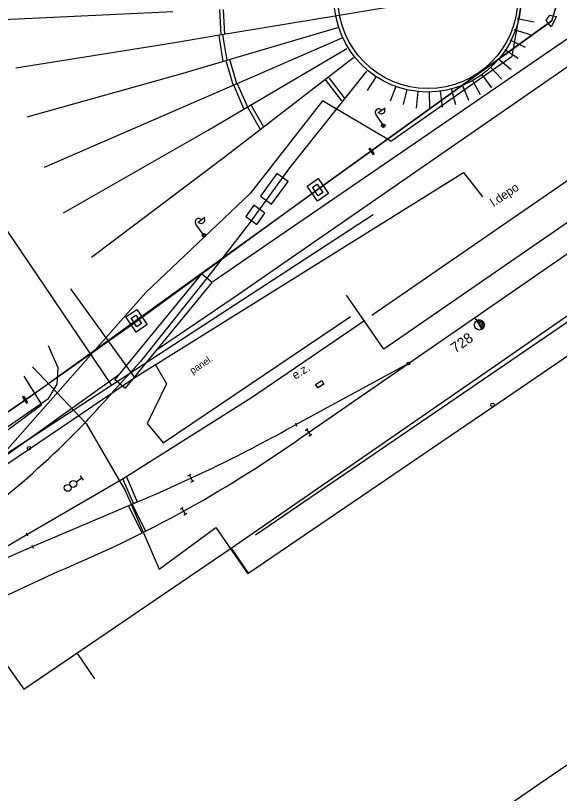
# Model space of a CAD drawing. Extents: x -469926 to -462499, y -1098642 to -1092733.
# Drawn here: x -464305 to -464226.1, y -1094689.1 to -1094576.2 of the extents above; entities that cross this region are included whole.
import ezdxf

# ---------------------------------------------------------------- set-up
doc = ezdxf.new("R2010")
doc.units = 0
for name, color, linetype in [('Vrstva 1', 7, 'Continuous'), ('Vrstva 12', 7, 'Continuous'), ('Vrstva 14', 7, 'Continuous'), ('Vrstva 18', 7, 'Continuous'), ('Vrstva 2', 7, 'Continuous'), ('Vrstva 20', 7, 'Continuous'), ('Vrstva 24', 7, 'Continuous'), ('Vrstva 40', 7, 'Continuous'), ('Vrstva 42', 7, 'Continuous'), ('Vrstva 50', 7, 'Continuous'), ('Vrstva 51', 7, 'Continuous'), ('Vrstva 54', 7, 'Continuous'), ('Vrstva 55', 7, 'Continuous'), ('Vrstva 6', 7, 'Continuous'), ('Vrstva 60', 7, 'Continuous'), ('Vrstva 62', 7, 'Continuous'), ('Vrstva 7', 7, 'Continuous'), ('Vrstva 8', 7, 'Continuous'), ('Vrstva 9', 7, 'Continuous')]:
    doc.layers.add(name, color=color, linetype=linetype)

msp = doc.modelspace()

# ---------------------------------------------------------------- linework, layer by layer
at = {"layer": 'Vrstva 1'}
for p, q in [((-464247.97, -1094626.71), (-464264.29, -1094635.59)), ((-464262.49, -1094636.72), (-464247.97, -1094626.71))]:
    msp.add_line(p, q, dxfattribs=at)
for points in [[(-464213, -1094568.55), (-464231.52, -1094571.75), (-464258.63, -1094576.3), (-464275.69, -1094579.13), (-464281.61, -1094580.12)], [(-464282.2, -1094575.65), (-464306.7, -1094576.81)], [(-464280.7, -1094584.58), (-464274.97, -1094582.89), (-464258.21, -1094577.93)], [(-464257.65, -1094579.5), (-464273.65, -1094586.47), (-464279.12, -1094588.85)], [(-464281.61, -1094580.12), (-464304.96, -1094583.87)], [(-464277.04, -1094592.85), (-464271.95, -1094589.84), (-464256.91, -1094581)], [(-464255.96, -1094582.37), (-464269.67, -1094592.96), (-464274.53, -1094596.67)], [(-464303.3, -1094590.91), (-464280.7, -1094584.58)], [(-464254.08, -1094584.3), (-464265.24, -1094598.32)], [(-464279.12, -1094588.85), (-464300.84, -1094598.29)], [(-464253.28, -1094619.71), (-464210.22, -1094590.02)], [(-464298.03, -1094604.85), (-464277.04, -1094592.85)], [(-464274.53, -1094596.67), (-464293.98, -1094611.35)], [(-464262.49, -1094636.72), (-464212.4, -1094602.13)], [(-464289.41, -1094643.43), (-464270.74, -1094631.65), (-464255.69, -1094621.38)], [(-464317.03, -1094659.58), (-464303.36, -1094651.53), (-464289.41, -1094643.43)], [(-464352.29, -1094675.19), (-464342.14, -1094670.65), (-464331.22, -1094665.73), (-464317.03, -1094659.58), (-464302.54, -1094653.31), (-464287.63, -1094646.95)], [(-464368.09, -1094689.14), (-464298.89, -1094656.92)], [(-464229.76, -1094688.27), (-464198.92, -1094667.2)]]:
    msp.add_lwpolyline(points, dxfattribs=at)
for centre, radius, start, end in [((-464377.25, -1094433.08), 231.88, 292.7352, 299.1508), ((-464367.63, -1094490.14), 180.39, 292.4008, 305.6525)]:
    msp.add_arc(centre, radius, start, end, dxfattribs=at)
at = {"layer": 'Vrstva 12'}
for p, q in [((-464253.58, -1094595.44), (-464252.95, -1094596.3)), ((-464253.74, -1094595.55), (-464253.11, -1094596.42)), ((-464253.11, -1094596.42), (-464252.95, -1094596.3)), ((-464303.84, -1094631.48), (-464303.27, -1094632.39)), ((-464304.01, -1094631.59), (-464303.44, -1094632.5)), ((-464303.44, -1094632.5), (-464303.27, -1094632.39))]:
    msp.add_line(p, q, dxfattribs=at)
msp.add_lwpolyline([(-464228, -1094576.95), (-464227.47, -1094576.17), (-464226.47, -1094576.34), (-464227.27, -1094577.87)], close=True, dxfattribs=at)
for points in [[(-464253.74, -1094595.55), (-464253.74, -1094595.55), (-464253.58, -1094595.44)], [(-464261.08, -1094599.85), (-464259.58, -1094602.05), (-464261.19, -1094603.16), (-464262.7, -1094600.96), (-464261.08, -1094599.85)], [(-464261.24, -1094600.69), (-464260.4, -1094601.92), (-464261.06, -1094602.37), (-464261.9, -1094601.14), (-464261.24, -1094600.69)], [(-464287.4, -1094618.87), (-464285.9, -1094621.07), (-464287.51, -1094622.18), (-464289.02, -1094619.97), (-464287.4, -1094618.87)], [(-464287.56, -1094619.71), (-464286.72, -1094620.94), (-464287.38, -1094621.39), (-464288.22, -1094620.16), (-464287.56, -1094619.71)], [(-464304.01, -1094631.59), (-464304.01, -1094631.59), (-464303.84, -1094631.48)]]:
    msp.add_lwpolyline(points, dxfattribs=at)
at = {"layer": 'Vrstva 14'}
msp.add_line((-464235.77, -1094632.73), (-464235.77, -1094632.73), dxfattribs=at)
msp.add_circle((-464235.77, -1094632.73), 0.25, dxfattribs=at)
at = {"layer": 'Vrstva 18'}
for p, q in [((-464262.98, -1094636.45), (-464262.57, -1094636.16)), ((-464262.77, -1094636.3), (-464262.2, -1094637.13)), ((-464262.49, -1094636.72), (-464262.49, -1094636.72)), ((-464262.41, -1094637.27), (-464262, -1094636.98)), ((-464279.98, -1094643.03), (-464279.53, -1094642.81)), ((-464279.75, -1094642.92), (-464279.31, -1094643.82)), ((-464279.54, -1094643.93), (-464279.09, -1094643.71)), ((-464279.53, -1094643.37), (-464279.53, -1094643.37)), ((-464281.1, -1094647.85), (-464280.67, -1094647.6)), ((-464280.88, -1094647.73), (-464280.38, -1094648.59)), ((-464280.63, -1094648.16), (-464280.63, -1094648.16)), ((-464280.59, -1094648.72), (-464280.16, -1094648.46))]:
    msp.add_line(p, q, dxfattribs=at)
at = {"layer": 'Vrstva 2'}
for p, q in [((-464238.07, -1094620.5), (-464238.33, -1094620.06)), ((-464238.07, -1094620.5), (-464237.31, -1094621.76)), ((-464238.07, -1094620.5), (-464238.07, -1094620.5)), ((-464237.31, -1094621.76), (-464238.07, -1094620.5)), ((-464238.01, -1094620.48), (-464237.09, -1094620.7)), ((-464237.96, -1094620.69), (-464236.98, -1094620.92)), ((-464237.82, -1094620.91), (-464236.96, -1094621.12)), ((-464237.68, -1094621.14), (-464236.98, -1094621.31)), ((-464237.54, -1094621.37), (-464237.05, -1094621.49)), ((-464237.41, -1094621.59), (-464237.17, -1094621.65)), ((-464239.29, -1094694.78), (-464229.35, -1094687.98))]:
    msp.add_line(p, q, dxfattribs=at)
msp.add_circle((-464237.68, -1094621.13), 0.731, dxfattribs=at)
msp.add_arc((-464237.69, -1094621.13), 0.732, 301.1961, 121.1569, dxfattribs=at)
at = {"layer": 'Vrstva 20'}
msp.add_lwpolyline([(-464361.28, -1094671.62), (-464347.04, -1094661.81), (-464320.29, -1094643.44), (-464303.73, -1094632.07), (-464287.49, -1094620.63), (-464261.25, -1094601.51), (-464227.1, -1094576.89), (-464220.3, -1094553.85), (-464212.28, -1094525.8), (-464201.75, -1094516.8), (-464195.78, -1094512.67), (-464189.47, -1094508.29), (-464182.85, -1094503.88), (-464176.7, -1094499.47)], dxfattribs=at)
at = {"layer": 'Vrstva 24'}
for p, q in [((-464296.22, -1094643.91), (-464295.41, -1094643.33)), ((-464295.62, -1094643.03), (-464295.19, -1094643.64))]:
    msp.add_line(p, q, dxfattribs=at)
for centre in [(-464296.63, -1094644.2), (-464297.44, -1094644.78)]:
    msp.add_circle(centre, 0.5, dxfattribs=at)
at = {"layer": 'Vrstva 40'}
for p, q in [((-464291.06, -1094629.82), (-464314.41, -1094595.34)), ((-464344.28, -1094664.53), (-464253.1, -1094605.07))]:
    msp.add_line(p, q, dxfattribs=at)
at = {"layer": 'Vrstva 42'}
for p, q in [((-464287.69, -1094628.74), (-464239.98, -1094598.98)), ((-464239.98, -1094598.98), (-464237.24, -1094602.51)), ((-464287.69, -1094628.74), (-464296.97, -1094615.87)), ((-464360.33, -1094678), (-464287.69, -1094628.74))]:
    msp.add_line(p, q, dxfattribs=at)
at = {"layer": 'Vrstva 50'}
for p, q in [((-464152.66, -1094576.34), (-464236.02, -1094633.27)), ((-464302.57, -1094627.21), (-464294.74, -1094635.44)), ((-464301.2, -1094632.69), (-464303.75, -1094628.58)), ((-464328.43, -1094652.88), (-464301.2, -1094632.69)), ((-464236.02, -1094633.27), (-464271.31, -1094657.26)), ((-464294.74, -1094635.44), (-464289.05, -1094645.24)), ((-464289.05, -1094645.24), (-464284.16, -1094656.6)), ((-464284.16, -1094656.6), (-464275.93, -1094650.53)), ((-464275.93, -1094650.53), (-464271.31, -1094657.26))]:
    msp.add_line(p, q, dxfattribs=at)
at = {"layer": 'Vrstva 51'}
for p, q in [((-464232.9, -1094582.09), (-464227.49, -1094551)), ((-464250.53, -1094594.46), (-464232.9, -1094582.09)), ((-464260.43, -1094588.58), (-464270.94, -1094602.04)), ((-464250.53, -1094594.46), (-464260.43, -1094588.58)), ((-464270.94, -1094602.04), (-464286.1, -1094616.43)), ((-464315.5, -1094649.66), (-464286.1, -1094616.43))]:
    msp.add_line(p, q, dxfattribs=at)
at = {"layer": 'Vrstva 54'}
msp.add_lwpolyline([(-464200.61, -1094576.29), (-464200.09, -1094574.01), (-464198.79, -1094575.77), (-464200.09, -1094574.01), (-464199.07, -1094579.22), (-464210.09, -1094586.79), (-464198.95, -1094602.99), (-464270.2, -1094651.63)], dxfattribs=at)
at = {"layer": 'Vrstva 55'}
for p, q in [((-464275.04, -1094576.97), (-464275.04, -1094576.97)), ((-464274.92, -1094580.74), (-464274.92, -1094580.74)), ((-464273.72, -1094584.26), (-464273.72, -1094584.26)), ((-464258.61, -1094586.88), (-464258.61, -1094586.88)), ((-464272.39, -1094587.82), (-464272.39, -1094587.82)), ((-464252.44, -1094590.33), (-464251.36, -1094589.61)), ((-464270.22, -1094590.81), (-464270.22, -1094590.81)), ((-464251.76, -1094591.98), (-464252.73, -1094590.53)), ((-464251.77, -1094592.38), (-464251.69, -1094591.95)), ((-464251.59, -1094592.44), (-464251.5, -1094591.97)), ((-464266.25, -1094599.71), (-464266.25, -1094599.71)), ((-464268.65, -1094603.01), (-464268.65, -1094603.01)), ((-464269.61, -1094604.32), (-464269.61, -1094604.32)), ((-464278.57, -1094606.27), (-464277.53, -1094605.5)), ((-464277.81, -1094607.89), (-464278.85, -1094606.48)), ((-464270.8, -1094605.96), (-464270.8, -1094605.96)), ((-464277.81, -1094608.29), (-464277.75, -1094607.85)), ((-464277.63, -1094608.33), (-464277.56, -1094607.86)), ((-464277.24, -1094614.32), (-464277.24, -1094614.32)), ((-464289.84, -1094629.69), (-464289.84, -1094629.69)), ((-464303.08, -1094639.02), (-464303.03, -1094639.02)), ((-464296.22, -1094643.91), (-464295.41, -1094643.33)), ((-464295.62, -1094643.03), (-464295.19, -1094643.64))]:
    msp.add_line(p, q, dxfattribs=at)
for points in [[(-464276.37, -1094614.84), (-464266.77, -1094608.26), (-464213.7, -1094571.83), (-464212.68, -1094566.63), (-464214.67, -1094558.24), (-464218.93, -1094548.87), (-464216.23, -1094539.28), (-464211.93, -1094528.54), (-464208.46, -1094520.25), (-464208.58, -1094513.95), (-464210.48, -1094510.79)], [(-464284.4, -1094624.63), (-464273.28, -1094617.11), (-464205.01, -1094569.83)], [(-464275.42, -1094575.34), (-464275.23, -1094579.05)], [(-464274.63, -1094578.95), (-464274.82, -1094575.32)], [(-464229.74, -1094577.17), (-464232.18, -1094576.7)], [(-464230.24, -1094579.02), (-464232.61, -1094578.28)], [(-464275.5, -1094579.1), (-464274.9, -1094582.87)], [(-464274.3, -1094582.69), (-464274.91, -1094579)], [(-464230.97, -1094580.84), (-464233.22, -1094579.8)], [(-464232.05, -1094582.45), (-464234, -1094581.2)], [(-464274.47, -1094582.74), (-464273.41, -1094586.36)], [(-464272.87, -1094586.13), (-464273.9, -1094582.57)], [(-464233.07, -1094584.08), (-464234.96, -1094582.49)], [(-464234.41, -1094585.44), (-464236.08, -1094583.68)], [(-464257.27, -1094588.14), (-464259.61, -1094585.07)], [(-464253.94, -1094587.11), (-464252.6, -1094585.05)], [(-464235.89, -1094586.68), (-464237.33, -1094584.73)], [(-464273.38, -1094586.29), (-464271.85, -1094589.79)], [(-464271.36, -1094589.4), (-464272.83, -1094586.05)], [(-464260.09, -1094585.43), (-464257.67, -1094588.61)], [(-464239.22, -1094588.56), (-464240.15, -1094586.3)], [(-464237.51, -1094587.7), (-464238.69, -1094585.59)], [(-464250.56, -1094588.58), (-464249.78, -1094586.48)], [(-464248.67, -1094589.14), (-464248.16, -1094586.96)], [(-464246.82, -1094589.64), (-464246.56, -1094587.23)], [(-464244.86, -1094589.67), (-464244.93, -1094587.29)], [(-464243.02, -1094589.53), (-464243.32, -1094587.17)], [(-464241.09, -1094589.18), (-464241.73, -1094586.84)], [(-464271.38, -1094589.41), (-464269.44, -1094592.78)], [(-464268.95, -1094592.4), (-464270.86, -1094589.11)], [(-464265.24, -1094598.32), (-464271.1, -1094606.38), (-464276.73, -1094613.68)], [(-464265.44, -1094600.29), (-464267.06, -1094599.12), (-464269.46, -1094602.42), (-464267.84, -1094603.59), (-464265.44, -1094600.29)], [(-464270.42, -1094603.73), (-464271.6, -1094605.37), (-464269.99, -1094606.54), (-464268.8, -1094604.91), (-464270.42, -1094603.73)], [(-464278.02, -1094613.69), (-464290.61, -1094629.05), (-464289.06, -1094630.32), (-464276.47, -1094614.96), (-464278.02, -1094613.69)], [(-464276.73, -1094613.68), (-464286.85, -1094626.42), (-464289.84, -1094629.69)], [(-464284.72, -1094626.8), (-464283.08, -1094629.68), (-464285.89, -1094635.41), (-464283.6, -1094638.26), (-464256.4, -1094619.89)], [(-464255.69, -1094621.38), (-464254.3, -1094620.42)], [(-464300.25, -1094624.13), (-464298.88, -1094627.32), (-464299.01, -1094629.74), (-464300.3, -1094631.88), (-464334.41, -1094655.53)], [(-464332.63, -1094658.11), (-464311.67, -1094643.79), (-464290.04, -1094628.36)]]:
    msp.add_lwpolyline(points, dxfattribs=at)
for centre, radius in [((-464245.2, -1094573.75), 13.56), ((-464245.16, -1094573.78), 13.03), ((-464251.62, -1094592.19), 0.25), ((-464251.62, -1094592.19), 0.25), ((-464277.66, -1094608.09), 0.25), ((-464277.66, -1094608.09), 0.25), ((-464303.05, -1094639.02), 0.25), ((-464296.63, -1094644.2), 0.5), ((-464297.44, -1094644.78), 0.5)]:
    msp.add_circle(centre, radius, dxfattribs=at)
for centre, start, end in [((-464252.31, -1094590.25), 33.7882, 213.7882), ((-464251.89, -1094589.98), 213.0856, 34.4908), ((-464278.05, -1094605.89), 215.9175, 37.3226), ((-464278.45, -1094606.18), 36.6201, 216.6201)]:
    msp.add_arc(centre, 0.5, start, end, dxfattribs=at)
msp.add_spline([(-464320.96, -1094657.24), (-464314.83, -1094652.8), (-464307.98, -1094647.3), (-464295.83, -1094636.26), (-464289.84, -1094629.69)], degree=3, dxfattribs=at)
at = {"layer": 'Vrstva 6'}
msp.add_lwpolyline([(-464207.94, -1094591.16), (-464206.33, -1094593.49), (-464251.55, -1094624.66), (-464256.96, -1094616.82)], dxfattribs=at)
at = {"layer": 'Vrstva 60'}
for p, q in [((-464227.14, -1094577), (-464212.1, -1094525.52)), ((-464300.32, -1094629.66), (-464227.14, -1094577)), ((-464361.01, -1094671.68), (-464300.08, -1094629.54))]:
    msp.add_line(p, q, dxfattribs=at)
at = {"layer": 'Vrstva 62'}
for p, q in [((-464287.91, -1094647.06), (-464289.45, -1094643.45)), ((-464287.32, -1094646.83), (-464288.86, -1094643.22)), ((-464286.63, -1094651.32), (-464288.62, -1094647.37)), ((-464286.09, -1094651.05), (-464288.07, -1094647.13)), ((-464296.02, -1094668.85), (-464293.56, -1094672.52))]:
    msp.add_line(p, q, dxfattribs=at)
for points in [[(-464273.69, -1094653.53), (-464234.71, -1094626.59), (-464217.65, -1094614.74), (-464187.93, -1094594.23), (-464190.65, -1094589.89)], [(-464307.02, -1094669.49), (-464303.8, -1094674.01), (-464273.69, -1094653.53), (-464271.24, -1094657.15)]]:
    msp.add_lwpolyline(points, dxfattribs=at)
at = {"layer": 'Vrstva 8'}
for p, q in [((-464247.97, -1094626.71), (-464247.97, -1094626.71)), ((-464264.38, -1094635.36), (-464264.21, -1094635.83)), ((-464264.29, -1094635.59), (-464264.29, -1094635.59)), ((-464303.46, -1094651.3), (-464303.25, -1094651.76)), ((-464303.36, -1094651.53), (-464303.36, -1094651.53)), ((-464302.63, -1094653.08), (-464302.45, -1094653.55)), ((-464302.54, -1094653.31), (-464302.54, -1094653.31))]:
    msp.add_line(p, q, dxfattribs=at)
msp.add_lwpolyline([(-464261.13, -1094630.26), (-464261.45, -1094629.75), (-464260.57, -1094629.2), (-464260.24, -1094629.7), (-464261.13, -1094630.26)], dxfattribs=at)
msp.add_circle((-464247.97, -1094626.71), 0.2, dxfattribs=at)

# ---------------------------------------------------------------- texts
at = {"layer": 'Vrstva 2'}
msp.add_text('728', height=1.5, rotation=34.9141, dxfattribs=at).set_placement((-464241.17, -1094625.27))
at = {"layer": 'Vrstva 55'}
msp.add_text('panel.', height=1, rotation=33.7075, dxfattribs=at).set_placement((-464279.3, -1094628.29))
at = {"layer": 'Vrstva 7'}
msp.add_text('l.depo', height=1.25, rotation=34.3193, dxfattribs=at).set_placement((-464235.58, -1094604.01))
at = {"layer": 'Vrstva 9'}
msp.add_text('e.z.', height=1.25, rotation=32.8383, dxfattribs=at).set_placement((-464264.39, -1094629.1))

doc.saveas('drawing.dxf')
